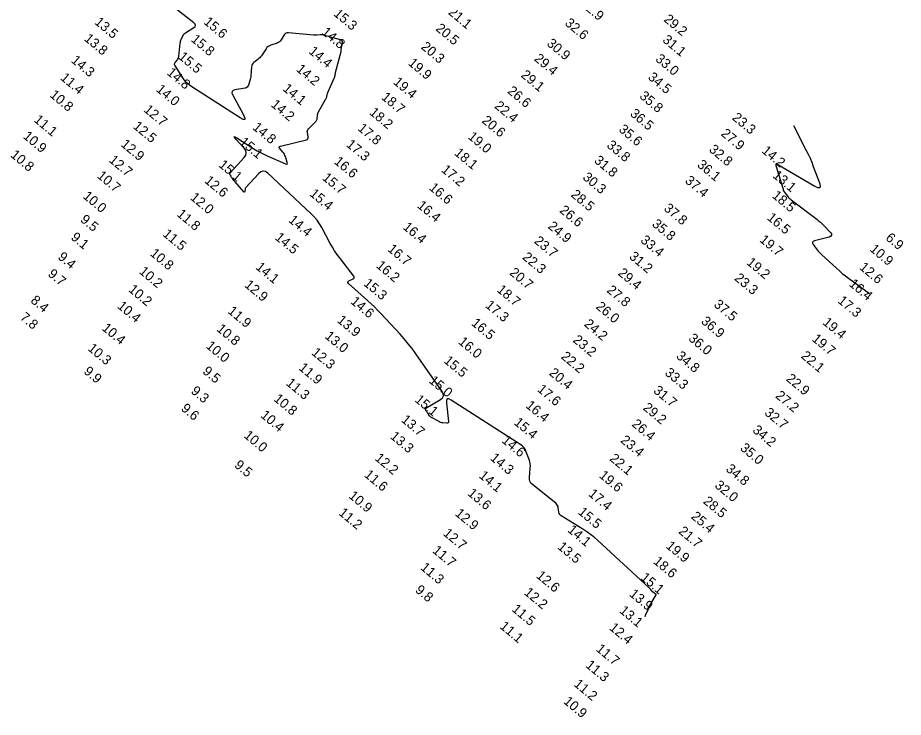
# Model space of a CAD drawing. Extents: x 988130 to 1132882, y 654656 to 841453.
# Drawn here: x 1061680 to 1062138.9, y 741696.5 to 742059.2 of the extents above; entities that cross this region are included whole.
import ezdxf

# ---------------------------------------------------------------- set-up
doc = ezdxf.new("R2010")
doc.units = 0
doc.layers.add('V-TOPO-MAJR', color=7, linetype='Continuous')
doc.layers.add('V-TOPO-SOUN', color=7, linetype='Continuous')

msp = doc.modelspace()

# ---------------------------------------------------------------- linework, layer by layer
at = {"layer": 'V-TOPO-MAJR'}
for points in [[(1062005.15, 741748.77), (1062005.26, 741749.31), (1062005.28, 741749.4), (1062005.31, 741749.49), (1062005.34, 741749.57), (1062005.38, 741749.66), (1062007.01, 741752.83), (1062007.04, 741752.9), (1062007.04, 741752.94), (1062007.01, 741752.93), (1062006.94, 741752.88), (1062006.61, 741752.61), (1062006.54, 741752.56), (1062006.51, 741752.55), (1062006.51, 741752.58), (1062006.55, 741752.66), (1062010.78, 741759.89), (1062010.79, 741759.91), (1062010.8, 741759.92), (1062010.81, 741759.94), (1062010.82, 741759.96), (1062010.85, 741760.04), (1062010.85, 741760.05), (1062010.85, 741760.07), (1062010.84, 741760.08), (1062010.83, 741760.1), (1062009.02, 741761.5), (1062008.85, 741761.64), (1062008.68, 741761.8), (1062008.53, 741761.97), (1062008.39, 741762.15), (1062007.84, 741762.88), (1062007.7, 741763.06), (1062007.55, 741763.24), (1062007.39, 741763.4), (1062007.23, 741763.56), (1061980.54, 741788.2), (1061978.74, 741789.79), (1061976.87, 741791.28), (1061974.93, 741792.68), (1061972.91, 741793.98), (1061961.67, 741800.86), (1061961.2, 741801.23), (1061960.84, 741801.66), (1061960.59, 741802.17), (1061960.45, 741802.75), (1061960.14, 741805.23), (1061960.01, 741805.82), (1061959.78, 741806.35), (1061959.45, 741806.83), (1061959.01, 741807.25), (1061946.74, 741817.14), (1061945.96, 741817.93), (1061945.43, 741818.83), (1061945.16, 741819.83), (1061945.15, 741820.94), (1061945.61, 741825.64), (1061945.66, 741826.78), (1061945.57, 741827.9), (1061945.36, 741829), (1061945.02, 741830.09), (1061943.39, 741834.4), (1061942.91, 741835.42), (1061942.29, 741836.33), (1061941.54, 741837.12), (1061940.64, 741837.8), (1061904.69, 741860.96), (1061903.41, 741861.58), (1061902.56, 741861.52), (1061902.13, 741860.78), (1061902.12, 741859.36), (1061903.24, 741849.84), (1061903.22, 741849.4), (1061903.07, 741849.1), (1061902.77, 741848.94), (1061902.32, 741848.92), (1061900.26, 741849.15), (1061899.75, 741849.23), (1061899.26, 741849.36), (1061898.78, 741849.54), (1061898.32, 741849.77), (1061894.47, 741851.94), (1061894.16, 741852.13), (1061893.89, 741852.35), (1061893.64, 741852.6), (1061893.41, 741852.87), (1061892.45, 741854.17), (1061892.29, 741854.39), (1061892.13, 741854.61), (1061891.98, 741854.84), (1061891.84, 741855.07), (1061891.27, 741856.01), (1061891.17, 741856.23), (1061891.17, 741856.43), (1061891.26, 741856.6), (1061891.45, 741856.75), (1061899.03, 741861.28), (1061900.09, 741862.14), (1061900.59, 741863.12), (1061900.54, 741864.22), (1061899.92, 741865.44), (1061886.27, 741885.01), (1061884.37, 741887.63), (1061882.38, 741890.18), (1061880.31, 741892.66), (1061878.14, 741895.07), (1061868.19, 741905.79), (1061866.53, 741907.54), (1061864.83, 741909.25), (1061863.1, 741910.93), (1061861.33, 741912.56), (1061851.45, 741921.48), (1061851.14, 741921.86), (1061851.06, 741922.2), (1061851.23, 741922.5), (1061851.64, 741922.78), (1061853.76, 741923.79), (1061854.18, 741924.07), (1061854.38, 741924.4), (1061854.35, 741924.79), (1061854.11, 741925.23), (1061846.75, 741934.82), (1061845.44, 741936.6), (1061844.21, 741938.43), (1061843.05, 741940.3), (1061841.97, 741942.23), (1061837.62, 741950.38), (1061836.47, 741952.33), (1061835.17, 741954.17), (1061833.73, 741955.89), (1061832.14, 741957.5), (1061809.62, 741978.54), (1061808.38, 741979.41), (1061807.16, 741979.66), (1061805.97, 741979.31), (1061804.8, 741978.35), (1061798.25, 741971.15), (1061798.08, 741970.94), (1061797.95, 741970.71), (1061797.85, 741970.46), (1061797.8, 741970.19), (1061797.64, 741969.1), (1061797.59, 741968.88), (1061797.5, 741968.79), (1061797.37, 741968.82), (1061797.21, 741968.97), (1061792.74, 741974.12), (1061792.57, 741974.31), (1061792.41, 741974.5), (1061792.24, 741974.69), (1061792.08, 741974.88), (1061791.41, 741975.64), (1061791.25, 741975.84), (1061791.1, 741976.04), (1061790.97, 741976.24), (1061790.84, 741976.46), (1061790.09, 741977.8), (1061789.97, 741978.09), (1061789.95, 741978.37), (1061790.03, 741978.63), (1061790.21, 741978.89), (1061797.4, 741986.77), (1061798.21, 741987.96), (1061798.48, 741989.14), (1061798.21, 741990.33), (1061797.41, 741991.52), (1061793.1, 741996.28), (1061792.33, 741997.21), (1061792.17, 741997.63), (1061792.61, 741997.53), (1061793.65, 741996.93), (1061802.43, 741991.32), (1061804.11, 741990.29), (1061805.82, 741989.33), (1061807.56, 741988.43), (1061809.34, 741987.6), (1061818.77, 741983.41), (1061819.34, 741983.23), (1061819.68, 741983.31), (1061819.79, 741983.64), (1061819.68, 741984.22), (1061818.7, 741987.25), (1061818.48, 741987.84), (1061818.2, 741988.4), (1061817.86, 741988.93), (1061817.48, 741989.43), (1061815.81, 741991.35), (1061815.52, 741991.79), (1061815.49, 741992.15), (1061815.72, 741992.42), (1061816.21, 741992.62), (1061829.62, 741995.98), (1061830.09, 741996.17), (1061830.4, 741996.47), (1061830.54, 741996.87), (1061830.52, 741997.38), (1061830.1, 741999.63), (1061830.06, 742000.18), (1061830.14, 742000.68), (1061830.35, 742001.15), (1061830.69, 742001.58), (1061834.63, 742005.65), (1061834.88, 742005.95), (1061835.06, 742006.27), (1061835.18, 742006.62), (1061835.23, 742007), (1061835.34, 742008.57), (1061835.38, 742008.96), (1061835.47, 742009.33), (1061835.6, 742009.69), (1061835.77, 742010.04), (1061839.72, 742017.1), (1061839.85, 742017.37), (1061839.96, 742017.64), (1061840.06, 742017.92), (1061840.13, 742018.21), (1061840.38, 742019.37), (1061840.45, 742019.66), (1061840.53, 742019.95), (1061840.63, 742020.23), (1061840.75, 742020.5), (1061844.2, 742028.31), (1061844.28, 742028.5), (1061844.35, 742028.71), (1061844.4, 742028.91), (1061844.44, 742029.12), (1061844.59, 742029.96), (1061844.63, 742030.17), (1061844.67, 742030.38), (1061844.72, 742030.59), (1061844.77, 742030.79), (1061847.61, 742041.77), (1061847.63, 742041.85), (1061847.64, 742041.92), (1061847.65, 742042), (1061847.66, 742042.07), (1061847.67, 742042.37), (1061847.67, 742042.45), (1061847.68, 742042.53), (1061847.69, 742042.6), (1061847.7, 742042.68), (1061848.33, 742046.23), (1061848.35, 742046.8), (1061848.19, 742047.24), (1061847.86, 742047.58), (1061847.34, 742047.8), (1061838.55, 742050.22), (1061838.12, 742050.32), (1061837.69, 742050.38), (1061837.25, 742050.39), (1061836.81, 742050.36), (1061835.05, 742050.18), (1061834.61, 742050.14), (1061834.17, 742050.12), (1061833.73, 742050.13), (1061833.28, 742050.16), (1061820.41, 742051.4), (1061819.72, 742051.38), (1061819.12, 742051.19), (1061818.59, 742050.83), (1061818.16, 742050.3), (1061816.56, 742047.82), (1061816.13, 742047.25), (1061815.62, 742046.77), (1061815.04, 742046.39), (1061814.38, 742046.1), (1061811.15, 742044.99), (1061810.42, 742044.67), (1061809.77, 742044.25), (1061809.19, 742043.73), (1061808.69, 742043.11), (1061806.27, 742039.55), (1061805.88, 742039.01), (1061805.45, 742038.51), (1061804.98, 742038.05), (1061804.48, 742037.61), (1061802.4, 742035.95), (1061801.93, 742035.5), (1061801.59, 742034.99), (1061801.36, 742034.42), (1061801.25, 742033.79), (1061800.88, 742029.17), (1061800.8, 742028.53), (1061800.69, 742027.9), (1061800.55, 742027.28), (1061800.36, 742026.67), (1061799.53, 742024.23), (1061799.27, 742023.68), (1061798.91, 742023.25), (1061798.43, 742022.95), (1061797.85, 742022.77), (1061792.51, 742021.76), (1061791.62, 742021.45), (1061791.13, 742020.95), (1061791.05, 742020.26), (1061791.38, 742019.37), (1061797.05, 742008.88), (1061797.79, 742007.23), (1061797.75, 742006.41), (1061796.92, 742006.42), (1061795.32, 742007.27), (1061770.19, 742023.33), (1061768.96, 742024.22), (1061767.84, 742025.22), (1061766.84, 742026.34), (1061765.95, 742027.58), (1061761.49, 742034.58), (1061761.31, 742034.97), (1061761.27, 742035.34), (1061761.37, 742035.7), (1061761.6, 742036.06), (1061762.79, 742037.46), (1061763.06, 742037.82), (1061763.26, 742038.21), (1061763.41, 742038.63), (1061763.49, 742039.07), (1061764.25, 742046.09), (1061764.33, 742046.59), (1061764.44, 742047.08), (1061764.6, 742047.56), (1061764.79, 742048.02), (1061765.65, 742049.87), (1061765.89, 742050.3), (1061766.18, 742050.7), (1061766.53, 742051.04), (1061766.93, 742051.34), (1061771.24, 742054.18), (1061771.89, 742054.75), (1061772.13, 742055.34), (1061771.95, 742055.95), (1061771.35, 742056.58), (1061753.17, 742070.95)], [(1062082.08, 742003.37), (1062088.62, 741990.45), (1062089.61, 741988.41), (1062090.55, 741986.35), (1062091.43, 741984.27), (1062092.25, 741982.16), (1062095.43, 741973.67), (1062095.88, 741971.96), (1062095.64, 741971.06), (1062094.72, 741970.98), (1062093.11, 741971.72), (1062072.99, 741983.52), (1062072.9, 741983.56), (1062072.83, 741983.55), (1062072.8, 741983.5), (1062072.8, 741983.4), (1062072.87, 741982.78), (1062072.88, 741982.72), (1062072.89, 741982.66), (1062072.9, 741982.6), (1062072.9, 741982.54), (1062072.93, 741982.29), (1062072.94, 741982.23), (1062072.95, 741982.17), (1062072.97, 741982.11), (1062072.98, 741982.05), (1062076.55, 741970.82), (1062076.58, 741970.72), (1062076.6, 741970.61), (1062076.61, 741970.51), (1062076.61, 741970.41), (1062076.58, 741969.99), (1062076.58, 741969.89), (1062076.6, 741969.79), (1062076.64, 741969.7), (1062076.69, 741969.61), (1062078.9, 741966.68), (1062079.31, 741966.18), (1062079.75, 741965.71), (1062080.22, 741965.27), (1062080.72, 741964.87), (1062094.05, 741954.76), (1062095.02, 741953.99), (1062095.95, 741953.19), (1062096.84, 741952.35), (1062097.71, 741951.48), (1062101.1, 741947.9), (1062101.69, 741947.08), (1062101.77, 741946.41), (1062101.34, 741945.88), (1062100.41, 741945.49), (1062092.8, 741943.51), (1062092.14, 741943.24), (1062091.81, 741942.84), (1062091.82, 741942.33), (1062092.17, 741941.7), (1062094.24, 741938.93), (1062094.77, 741938.25), (1062095.33, 741937.6), (1062095.92, 741936.97), (1062096.54, 741936.37), (1062104.24, 741929.28), (1062105.75, 741927.93), (1062107.3, 741926.62), (1062108.89, 741925.35), (1062110.52, 741924.13), (1062121.32, 741916.26)]]:
    msp.add_lwpolyline(points, dxfattribs=at)

# ---------------------------------------------------------------- texts
at = {"layer": 'V-TOPO-SOUN'}
for s, p in [('32.9 ', (1061971.23, 742065.74)), ('21.1 ', (1061902.78, 742061.43)), ('15.3 ', (1061843.35, 742060.7)), ('29.2 ', (1062014.42, 742057.77)), ('13.5 ', (1061719.48, 742056.36)), ('15.6 ', (1061776.03, 742056.45)), ('20.5 ', (1061896.22, 742053.04)), ('32.6 ', (1061963.17, 742055.8)), ('13.8 ', (1061714.1, 742047.78)), ('14.8 ', (1061837.12, 742051.15)), ('15.8 ', (1061769.47, 742047.4)), ('20.3 ', (1061888.64, 742043.55)), ('30.9 ', (1061953.82, 742045.21)), ('31.1 ', (1062013.76, 742047.12)), ('15.5 ', (1061762.92, 742038.36)), ('14.4 ', (1061830.47, 742041.2)), ('14.3 ', (1061707.34, 742036.52)), ('19.9 ', (1061881.99, 742035.12)), ('29.4 ', (1061947.3, 742037.39)), ('33.0 ', (1062010.09, 742037.22)), ('14.8 ', (1061756.96, 742030.14)), ('14.2 ', (1061823.98, 742031.94)), ('29.1 ', (1061940.41, 742028.9)), ('11.4 ', (1061701.78, 742027.51)), ('19.4 ', (1061874.3, 742025.29)), ('34.5 ', (1062006.2, 742027.77)), ('14.0 ', (1061751.38, 742021.47)), ('14.1 ', (1061816.99, 742021.87)), ('26.6 ', (1061933.45, 742020.57)), ('10.8 ', (1061696.27, 742018.58)), ('18.7 ', (1061868.1, 742017.4)), ('35.8 ', (1062001.84, 742017.96)), ('12.7 ', (1061744.97, 742010.92)), ('14.2 ', (1061810.89, 742013.61)), ('22.4 ', (1061926.72, 742012.85)), ('18.2 ', (1061861.9, 742009.52)), ('36.5 ', (1061996.96, 742008.83)), ('23.3 ', (1062049.87, 742006.79)), ('11.1 ', (1061688.04, 742005.71)), ('12.5 ', (1061739.42, 742002.33)), ('14.8 ', (1061801.34, 742001.78)), ('20.6 ', (1061920.14, 742005.26)), ('10.9 ', (1061682.45, 741997.16)), ('17.8 ', (1061855.87, 742001.26)), ('35.6 ', (1061991.09, 742000.69)), ('27.9 ', (1062044.08, 741998.51)), ('12.9 ', (1061733.1, 741992.99)), ('15.1 ', (1061794.54, 741994.16)), ('17.3 ', (1061849.88, 741992.88)), ('19.0 ', (1061912.96, 741996.94)), ('33.8 ', (1061984.86, 741992.47)), ('18.1 ', (1061905.9, 741988.47)), ('32.8 ', (1062037.87, 741990.27)), ('14.2 ', (1062065.18, 741989.64)), ('10.8 ', (1061675.92, 741987.48)), ('12.7 ', (1061726.95, 741984.82)), ('16.6 ', (1061843.59, 741984.04)), ('31.8 ', (1061978.36, 741984.55)), ('15.1 ', (1061783.76, 741982.33)), ('17.2 ', (1061899.17, 741979.78)), ('36.1 ', (1062031.71, 741982.36)), ('10.7 ', (1061720.79, 741976.65)), ('12.6 ', (1061776.45, 741974.12)), ('15.7 ', (1061837.47, 741975.61)), ('30.3 ', (1061972.39, 741975.87)), ('37.4 ', (1062025.4, 741974.1)), ('13.1 ', (1062070.86, 741976.82)), ('16.6 ', (1061892.79, 741970.47)), ('10.0 ', (1061713.45, 741966.07)), ('12.0 ', (1061769.04, 741965.41)), ('15.4 ', (1061830.9, 741967.35)), ('28.5 ', (1061966.29, 741966.91)), ('18.5 ', (1062070.53, 741966.38)), ('16.4 ', (1061886.66, 741961.2)), ('11.8 ', (1061762.09, 741956.8)), ('26.6 ', (1061960.43, 741958.72)), ('37.8 ', (1062014.44, 741959.72)), ('9.5', (1061712.12, 741953.91)), ('14.4 ', (1061819.97, 741953.71)), ('35.8 ', (1062008.34, 741951.6)), ('16.5 ', (1062067.93, 741954.94)), ('16.4 ', (1061879.24, 741950.06)), ('24.9 ', (1061954.39, 741950.47)), ('9.1', (1061707.21, 741944.74)), ('11.5 ', (1061754.82, 741946.47)), ('14.5 ', (1061812.97, 741944.65)), ('23.7 ', (1061947.25, 741942.79)), ('33.4 ', (1062002.36, 741943.23)), ('19.7 ', (1062064.06, 741943.46)), ('6.9', (1062129.35, 741944.43)), ('16.7 ', (1061871.35, 741938.63)), ('10.9 ', (1062121.17, 741938.66)), ('9.4', (1061700.49, 741934.55)), ('10.8 ', (1061748.26, 741936.36)), ('22.3 ', (1061941.18, 741934.45)), ('31.2 ', (1061996.5, 741934.75)), ('14.1 ', (1061802.96, 741929.33)), ('16.2 ', (1061865.41, 741930.07)), ('19.2 ', (1062057.33, 741931.7)), ('12.6 ', (1062115.77, 741929.21)), ('9.7', (1061695.32, 741925.74)), ('10.2 ', (1061742.58, 741927.05)), ('20.7 ', (1061934.54, 741926.38)), ('29.4 ', (1061990.72, 741926.18)), ('23.3 ', (1062051.04, 741923.57)), ('12.9 ', (1061797.15, 741920.05)), ('15.3 ', (1061858.84, 741920.84)), ('16.4 ', (1062110.41, 741920.58)), ('10.2 ', (1061737.06, 741917.69)), ('18.7 ', (1061927.94, 741917.55)), ('27.8 ', (1061984.9, 741917.32)), ('8.4', (1061686.35, 741911.98)), ('14.6 ', (1061852.14, 741911.48)), ('37.5 ', (1062040.33, 741909.87)), ('17.3 ', (1062104.56, 741911.83)), ('10.4 ', (1061731.29, 741909.09)), ('11.9 ', (1061788.52, 741906.45)), ('17.3 ', (1061921.97, 741909.48)), ('26.0 ', (1061979.23, 741908.83)), ('7.8', (1061680.87, 741903.23)), ('13.9 ', (1061845.12, 741901.73)), ('36.9 ', (1062033.74, 741901.19)), ('10.4 ', (1061723.32, 741897.65)), ('10.8 ', (1061782.71, 741897.24)), ('16.5 ', (1061914.72, 741900.23)), ('24.2 ', (1061973.14, 741899.78)), ('19.4 ', (1062096.76, 741900.62)), ('13.0 ', (1061838.8, 741893.46)), ('23.2 ', (1061967.32, 741891.49)), ('36.0 ', (1062027.2, 741892.28)), ('19.7 ', (1062091.19, 741892.06)), ('10.3 ', (1061715.98, 741887.14)), ('10.0 ', (1061777.22, 741888.42)), ('16.0 ', (1061907.99, 741890.58)), ('12.3 ', (1061831.92, 741884.96)), ('22.2 ', (1061961.17, 741882.93)), ('34.8 ', (1062020.86, 741883.13)), ('22.1 ', (1062085.53, 741883.22)), ('15.5 ', (1061900.46, 741880.75)), ('9.9', (1061713.86, 741875.21)), ('9.5', (1061775.45, 741875.27)), ('11.9 ', (1061825.28, 741877.07)), ('20.4 ', (1061954.99, 741874.42)), ('33.3 ', (1062014.94, 741874.47)), ('11.3 ', (1061818.71, 741869.15)), ('15.0 ', (1061892.77, 741870.38)), ('22.9 ', (1062077.83, 741871.4)), ('9.3', (1061769.41, 741865)), ('17.6 ', (1061948.9, 741865.91)), ('31.7 ', (1062009.03, 741865.23)), ('10.8 ', (1061812.3, 741860.97)), ('15.1 ', (1061885.4, 741860.54)), ('27.2 ', (1062072.28, 741862.6)), ('9.6', (1061764.3, 741855.98)), ('16.4 ', (1061942.86, 741857.51)), ('29.2 ', (1062003.64, 741856.37)), ('10.4 ', (1061805.5, 741852.47)), ('32.7 ', (1062066.58, 741853.79)), ('13.7 ', (1061878.37, 741850.12)), ('15.4 ', (1061936.79, 741848.72)), ('26.4 ', (1061997.85, 741847.88)), ('10.0 ', (1061796.82, 741841.96)), ('13.3 ', (1061872.64, 741841.5)), ('34.2 ', (1062060.41, 741844.73)), ('14.6 ', (1061930.48, 741839.39)), ('23.4 ', (1061992, 741839.48)), ('35.0 ', (1062053.98, 741835.45)), ('12.2 ', (1061864.72, 741830.22)), ('14.3 ', (1061924.49, 741830.32)), ('22.1 ', (1061986.35, 741830)), ('9.5', (1061791.92, 741826.61)), ('34.8 ', (1062046.57, 741824.61)), ('11.6 ', (1061859.2, 741821.63)), ('14.1 ', (1061918.66, 741821.14)), ('19.6 ', (1061980.93, 741821.24)), ('32.0 ', (1062040.79, 741816.11)), ('10.9 ', (1061851.16, 741810.66)), ('13.6 ', (1061912.81, 741811.99)), ('17.4 ', (1061975.38, 741811.69)), ('28.5 ', (1062034.84, 741807.85)), ('11.2 ', (1061845.98, 741801.86)), ('12.9 ', (1061906.26, 741801.53)), ('15.5 ', (1061970.01, 741802.28)), ('25.4 ', (1062028.59, 741799.98)), ('12.7 ', (1061900.1, 741791.24)), ('14.1 ', (1061964.58, 741793)), ('21.7 ', (1062022.07, 741792.27)), ('11.7 ', (1061894.54, 741782.31)), ('13.5 ', (1061959.39, 741784.24)), ('19.9 ', (1062015.55, 741784.68)), ('11.3 ', (1061888.36, 741773.51)), ('18.6 ', (1062009, 741776.68)), ('12.6 ', (1061948.31, 741769.28)), ('15.1 ', (1062002.41, 741768.28)), ('9.8', (1061885.62, 741761.81)), ('12.2 ', (1061942.04, 741760.55)), ('13.9 ', (1061996.57, 741759.79)), ('11.5 ', (1061935.69, 741751.93)), ('13.1 ', (1061991.43, 741751.15)), ('11.1 ', (1061929.45, 741743.03)), ('12.4 ', (1061986.17, 741742.3)), ('11.7 ', (1061979.3, 741731.29)), ('11.3 ', (1061973.9, 741722.86)), ('11.2 ', (1061967.81, 741713.08)), ('10.9 ', (1061962.46, 741704.12))]:
    msp.add_text(s, height=5, rotation=320, dxfattribs=at).set_placement(p)

doc.saveas('drawing.dxf')
